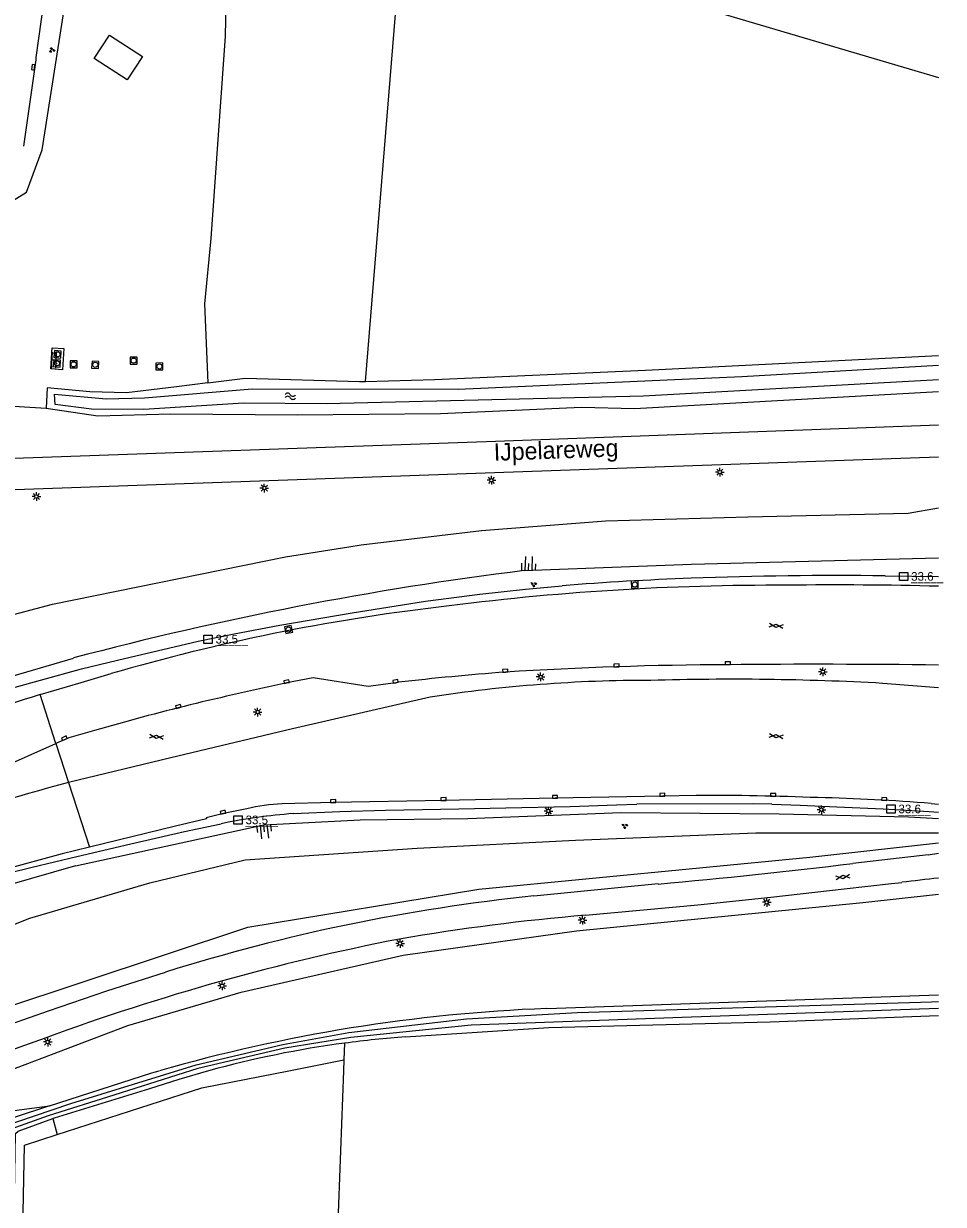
# Model space of a CAD drawing. Extents: x 130998 to 133001, y 398999 to 403002.
# Drawn here: x 132867.7 to 133000.7, y 400980.7 to 401151.4 of the extents above; entities that cross this region are included whole.
import ezdxf

# ---------------------------------------------------------------- set-up
doc = ezdxf.new("R2010")
doc.units = 0
for name, color, linetype in [('gg-afsc-hekwerk', 7, 'Continuous'), ('gg-anno-openbare ruimte label', 7, 'Continuous'), ('gg-knt-BGT kruinlijn', 7, 'Continuous'), ('gg-knt-bovenkant onderkant talud', 7, 'Continuous'), ('gg-knt-verharding', 7, 'Continuous'), ('gg-kntw-bovenkant insteek waterloop', 7, 'Continuous'), ('gg-kntw-waterlijn', 7, 'Continuous'), ('gt-anno-nummer hm paal', 7, 'Continuous'), ('gt-grn-groengrens', 7, 'Continuous'), ('gt-grn-groengrens NZ', 7, 'Continuous'), ('gt-grn-vlakafsluiter', 7, 'Continuous'), ('gt-grn-weggrens', 7, 'Continuous'), ('gt-knt-geleideconstructie', 7, 'Continuous'), ('gt-symb-gesloten verharding', 7, 'Continuous'), ('gt-symb-groenvak', 7, 'Continuous'), ('gt-symb-hm paal', 7, 'Continuous'), ('gt-symb-klinker verharding', 7, 'Continuous'), ('gt-symb-kolk', 7, 'Continuous'), ('gt-symb-lichtmast', 7, 'Continuous'), ('gt-symb-rioolschacht', 7, 'Continuous'), ('gt-symb-talud symbool', 7, 'Continuous'), ('gt-symb-watersymbool', 7, 'Continuous'), ('gx-grn-maaiveld', 7, 'Continuous')]:
    doc.layers.add(name, color=color, linetype=linetype)

# ---------------------------------------------------------------- blocks, each defined once
blk = doc.blocks.new('gt0-LMAST')
at = {"layer": 'gt-symb-lichtmast'}
for p, q in [((-0.18, 0.17), (-0.45, 0.44)), ((-0.01, 0.25), (-0.01, 0.62)), ((0.17, 0.17), (0.44, 0.44)), ((-0.26, 0), (-0.63, 0)), ((-0.18, -0.18), (-0.45, -0.45)), ((-0.01, -0.25), (-0.01, -0.63)), ((0.44, -0.45), (0.17, -0.18)), ((0.24, 0), (0.62, 0))]:
    blk.add_line(p, q, dxfattribs=at)
blk.add_circle((-0.01, 0), 0.25, dxfattribs=at)
blk = doc.blocks.new('gt0-KOLK')
at = {"layer": 'gt-symb-kolk'}
blk.add_lwpolyline([(0, 0), (0.37, 0), (0.37, 0.4), (-0.38, 0.4), (-0.38, 0), (0, 0)], dxfattribs=at)
blk = doc.blocks.new('gt0-HMpaal')
at = {"layer": 'gt-symb-hm paal'}
blk.add_lwpolyline([(-0.6, 0.6), (0.6, 0.6), (0.6, -0.6), (-0.6, -0.6)], close=True, dxfattribs=at)
blk = doc.blocks.new('gt0-GESVH1')
at = {"layer": 'gt-symb-gesloten verharding'}
for p, q in [((-0.99, -0.26), (0.01, 0.24)), ((0.01, -0.26), (-0.99, 0.24)), ((0.01, 0.24), (1.01, -0.26)), ((1.01, 0.24), (0.01, -0.26))]:
    blk.add_line(p, q, dxfattribs=at)
blk = doc.blocks.new('gt0-GRVAK')
at = {"layer": 'gt-symb-groenvak'}
for p, q in [((-0.11, 0.19), (-0.23, 0.24)), ((-0.18, 0.15), (0.09, 0.15)), ((-0.09, 0.21), (-0.16, 0.32)), ((-0.05, 0.21), (-0.05, 0.39)), ((0, 0.21), (0.06, 0.32)), ((0.01, 0.19), (0.13, 0.24)), ((0.26, -0.05), (0.2, 0.06)), ((0.3, -0.05), (0.3, 0.13)), ((0.35, -0.05), (0.41, 0.06)), ((-0.24, -0.23), (-0.36, -0.18)), ((-0.32, -0.26), (-0.05, -0.26)), ((-0.23, -0.21), (-0.29, -0.09)), ((-0.18, -0.2), (-0.18, -0.02)), ((-0.14, -0.21), (-0.07, -0.09)), ((-0.12, -0.23), (0, -0.18)), ((0.24, -0.07), (0.12, -0.02)), ((0.17, -0.11), (0.44, -0.11)), ((0.37, -0.07), (0.49, -0.02))]:
    blk.add_line(p, q, dxfattribs=at)
blk = doc.blocks.new('gt0-RS')
at = {"layer": 'gt-symb-rioolschacht'}
blk.add_lwpolyline([(-0.5, -0.5), (0.5, -0.5), (0.5, 0.5), (-0.5, 0.5)], close=True, dxfattribs=at)
blk.add_circle((0, 0), 0.375, dxfattribs=at)
blk = doc.blocks.new('gt0-TALUD')
at = {"layer": 'gt-symb-talud symbool'}
for p, q in [((-1, -1), (-1, 0)), ((-0.5, -2), (-0.5, 0)), ((0, -1), (0, 0)), ((0.5, -2), (0.5, 0)), ((1, -1), (1, 0))]:
    blk.add_line(p, q, dxfattribs=at)
blk = doc.blocks.new('gt0-TALUD_1')
at = {"layer": 'gt-symb-talud symbool'}
for p, q in [((-1, -1), (-1, 0)), ((-0.5, -2), (-0.5, 0)), ((0, -1), (0, 0)), ((0.5, -2), (0.5, 0)), ((1, -1), (1, 0))]:
    blk.add_line(p, q, dxfattribs=at)
blk = doc.blocks.new('gt0-WA')
at = {"layer": 'gt-symb-watersymbool'}
for centre, start, end in [((-0.32, 0.02), 28.0725, 151.9275), ((0.43, 0.42), 208.0725, 331.9275), ((-0.32, -0.43), 28.0725, 151.9275), ((0.43, -0.03), 208.0725, 331.9275)]:
    blk.add_arc(centre, 0.425, start, end, dxfattribs=at)
blk = doc.blocks.new('gt0-KL1')
at = {"layer": 'gt-symb-klinker verharding'}
for p, q in [((-1.15, 0.3), (1.15, 0.3)), ((-1, -0.3), (-1, 0.3)), ((-0.5, 0.3), (-0.5, 0.45)), ((0, -0.3), (0, 0.3)), ((0.5, 0.3), (0.5, 0.45)), ((1, -0.3), (1, 0.3)), ((-1.15, -0.3), (1.15, -0.3)), ((-0.5, -0.45), (-0.5, -0.3)), ((0.5, -0.45), (0.5, -0.3))]:
    blk.add_line(p, q, dxfattribs=at)

msp = doc.modelspace()

# ---------------------------------------------------------------- linework, layer by layer
at = {"layer": 'gg-afsc-hekwerk'}
for p, q in [((132906.04, 401000), (132914.03, 401001.57)), ((132914.03, 401001.57), (132913.97, 401000)), ((132913.97, 401000), (132912.71, 400966.76))]:
    msp.add_line(p, q, dxfattribs=at)
for points in [[(132872.56, 400990.8), (132893.47, 400997.54), (132906.04, 401000)], [(132867.34, 400964.89), (132867.82, 400989.27), (132872.56, 400990.8)]]:
    msp.add_lwpolyline(points, dxfattribs=at)
at = {"layer": 'gg-knt-BGT kruinlijn'}
for points in [[(132940.09, 401072.34), (132964.26, 401073.28), (133000, 401074.18)], [(132817.43, 401038.65), (132817.36, 401039.81), (132818.25, 401041.16), (132834.82, 401047.39), (132850.32, 401052.51), (132874.94, 401059.7)], [(132875.2, 401029.64), (132902.44, 401035.57), (132916.37, 401036.28), (132931.93, 401036.51), (132954.12, 401037.36), (132976.95, 401037.19), (132995.65, 401036.73), (133000, 401036.47)], [(132875.2, 401029.64), (132855.73, 401024.05), (132836.49, 401017.05), (132826.99, 401013.19)], [(132865.51, 401000), (132882.77, 401006.57), (132899.16, 401011.39), (132922.58, 401016.73), (132947.66, 401020.26), (132989.04, 401024.36), (133000, 401025.54)]]:
    msp.add_lwpolyline(points, dxfattribs=at)
msp.add_arc((132999.97, 400589.42), 486.62, 97.0679, 104.888, dxfattribs=at)
at = {"layer": 'gg-knt-bovenkant onderkant talud'}
msp.add_line((132998.51, 401031.25), (133000, 401031.46), dxfattribs=at)
for points in [[(132914.74, 401075.79), (132916.5, 401076.07), (132933.92, 401078.13), (132951.89, 401079.55), (132972.44, 401080.12), (132995.58, 401080.63), (133000, 401081.43)], [(132817.64, 401053.27), (132829.33, 401055.06), (132836.17, 401056.83), (132847.88, 401060.83), (132856.02, 401063.3), (132871.88, 401067.49), (132905.58, 401074.34), (132914.74, 401075.79)], [(132899.72, 401030.53), (132924.6, 401032.18), (132947.5, 401033.38), (132973.59, 401034.43), (132997.87, 401034.43), (133000, 401034.42)], [(132829.08, 401004.13), (132829.7, 401003.91), (132841.02, 401010.66), (132846.5, 401013.33), (132868.6, 401022.08), (132885.97, 401027.2), (132899.72, 401030.53)], [(132837.26, 400986.29), (132846.14, 400989.32), (132864.91, 400994.09), (132871.44, 400994.95)]]:
    msp.add_lwpolyline(points, dxfattribs=at)
msp.add_arc((133033.53, 400708.82), 320.8, 95.9999, 96.9531, dxfattribs=at)
at = {"layer": 'gg-knt-verharding'}
for p, q in [((132991.92, 401056.04), (133000, 401055.45)), ((132848.95, 401036.96), (132872.38, 401047.33)), ((132872.38, 401047.33), (132874.2, 401041.7)), ((132998.93, 401038.66), (133000, 401038.58)), ((132998.51, 401031.25), (132987.6, 401029.99)), ((132959.45, 401027.02), (132941.48, 401025.28))]:
    msp.add_line(p, q, dxfattribs=at)
for points in [[(132874.39, 401181.65), (132871.76, 401162.75), (132869.46, 401146.56)], [(132869.46, 401146.56), (132869.46, 401146.2), (132867.71, 401133.74)], [(132871.82, 401104.56), (132873.54, 401104.45), (132873.32, 401101.39), (132871.62, 401101.51), (132871.82, 401104.56)], [(132823.15, 401086.81), (132827.81, 401087.15), (132856.77, 401088.26), (132935.94, 401091.04), (133000, 401093.4)], [(132824.87, 401082.4), (132855.53, 401083.69), (132935.79, 401086.51), (133000, 401088.8)], [(132870.1, 401054.41), (132876.02, 401056.18), (132880.37, 401057.44)], [(132921.9, 401056.19), (132921.52, 401056.13), (132917.53, 401055.6), (132909.55, 401056.81), (132905.77, 401056.09)], [(132926.51, 401054.04), (132906.59, 401049.48), (132889.01, 401045.28), (132874.2, 401041.7)], [(132877.97, 401049.22), (132874.25, 401048.17), (132872.38, 401047.33)], [(132964.96, 401039.84), (132960.07, 401039.73), (132944.55, 401039.43), (132928.43, 401039.1), (132912.47, 401038.81), (132905.07, 401038.59)], [(132899.98, 401037.91), (132896.59, 401037.21), (132894.11, 401036.59), (132894.16, 401036.44), (132889.66, 401035.39), (132877.22, 401032.35)], [(132877.22, 401032.35), (132873.3, 401031.39), (132856.27, 401026.77), (132834.69, 401020.88), (132834.53, 401021.03)], [(132948.96, 401022.5), (132965.17, 401024.02), (132975.77, 401025.11), (132986.36, 401026.3), (132993.18, 401027.1), (132994.7, 401027.26)], [(132846.55, 401000), (132871.32, 401008.67), (132879.75, 401011.56), (132888.24, 401014.27)], [(132870.81, 401004.73), (132857.47, 401000), (132846.42, 400996.15)]]:
    msp.add_lwpolyline(points, dxfattribs=at)
for centre, radius, start, end in [((132976.4, 400694.65), 375.57, 89.7282, 97.4521), ((132985.43, 400511.6), 558.67, 88.5056, 90.7432), ((132961.66, 400778.36), 290.68, 96.7114, 106.2403), ((132969.88, 400635.53), 423.39, 94.4042, 96.5079), ((132972.03, 400498.84), 559.9, 90.2553, 93.5487), ((132982.42, 399571.2), 1487.59, 89.32299, 90.49647), ((132982.55, 400685.56), 378.4, 101.7069, 106.0443), ((132957.99, 400850.76), 205.7, 89.8882, 98.8036), ((132970.19, 400659.14), 397.49, 86.8671, 91.7006), ((133057.35, 400438.85), 643.41, 106.92007, 108.64845), ((132971.73, 400677.81), 376.74, 105.0038, 108.6651), ((132965.94, 400627.76), 412.08, 87.689, 90.1362), ((132975.44, 400744.06), 295.54, 85.442, 88.6206), ((132906.16, 401011.08), 27.53, 92.2648, 102.9629), ((132880.95, 401904.6), 881.09, 275.11189, 276.95232), ((132969.14, 400757.39), 269.32, 95.8939, 107.4807), ((132976.09, 400704.72), 318.94, 94.8795, 99.7565), ((132985.71, 400692.4), 332.8, 101.0294, 110.1984)]:
    msp.add_arc(centre, radius, start, end, dxfattribs=at)
at = {"layer": 'gg-kntw-bovenkant insteek waterloop'}
msp.add_line((132943.36, 401009.02), (133000, 401011), dxfattribs=at)
for points in [[(132917.16, 401099.7), (132927.1, 401099.98), (132957.62, 401101.34), (133000, 401103.43)], [(132870.98, 401095.84), (132878.46, 401094.71), (132888.97, 401095.02), (132907.24, 401094.88), (132927.99, 401095.04), (132948.35, 401095.99), (132956.03, 401095.8), (133000, 401098.22)], [(132922.93, 401004.91), (132943.63, 401006.27), (132975.67, 401007.09), (133000, 401008.02)], [(132871.44, 400994.95), (132886.25, 400999.69), (132887.33, 401000)], [(132894.44, 401000), (132890.15, 400998.75), (132885.9, 400997.38), (132872.11, 400993.17), (132871.94, 400993.11)], [(132871.44, 400994.95), (132855.92, 400989.83), (132836.21, 400982.84), (132836.96, 400981.57)], [(132836.96, 400981.57), (132848.61, 400985.02), (132864.12, 400990.27), (132864.52, 400990.39), (132864.78, 400990.19), (132864.96, 400965.11), (132866.12, 400965.06), (132866.52, 400990.93), (132866.92, 400991.26), (132871.94, 400993.11)]]:
    msp.add_lwpolyline(points, dxfattribs=at)
for centre, radius, start, end in [((132952.66, 400772.66), 236.54, 92.2525, 106.0321), ((132933.82, 400857.01), 148.3, 94.2074, 97.6319), ((132933.87, 400856.42), 148.9, 97.6215, 105.3554)]:
    msp.add_arc(centre, radius, start, end, dxfattribs=at)
at = {"layer": 'gg-kntw-waterlijn'}
for points in [[(133000, 401099.92), (132957.33, 401097.57), (132911.5, 401096.44), (132899.5, 401096.57), (132885.1, 401095.66), (132877.53, 401095.67), (132872.26, 401096.35), (132872.18, 401097.85), (132879.64, 401097.18), (132885.18, 401097.31), (132900.74, 401098.61), (132930.53, 401098.56), (132971.55, 401100.42), (133000, 401102.04)], [(133000, 401009.02), (132962.92, 401007.7), (132932.41, 401006.61), (132915.02, 401004.84), (132905.46, 401003.28), (132892.92, 401000.33), (132880.73, 400996.48), (132871.28, 400993.5), (132865.84, 400991.55), (132865.82, 400965.7), (132865.36, 400965.7), (132865.18, 400991.3), (132837.4, 400982.1), (132837.15, 400982.66), (132866.71, 400992.63), (132874.53, 400995.27), (132892.67, 401000.88), (132905.21, 401003.82), (132914.73, 401005.53), (132931.76, 401007.53), (132947.78, 401008.43), (132998.97, 401009.98), (133000, 401010.02)]]:
    msp.add_lwpolyline(points, dxfattribs=at)
at = {"layer": 'gt-grn-groengrens'}
msp.add_line((132914.12, 401004), (132914.03, 401001.57), dxfattribs=at)
for points in [[(132857.51, 401124.84), (132864.46, 401124.8), (132868.14, 401127.05), (132870.38, 401133.17), (132878.75, 401186.43), (132880.99, 401188.67), (132884.87, 401190.3), (132888.34, 401190.91), (132928.2, 401178.39)], [(132917.16, 401099.7), (132921.47, 401152.8), (132924.16, 401163.03), (132925.02, 401165.97)], [(132925.02, 401165.97), (132926.07, 401165.55), (133000, 401143.67)], [(132824.05, 401008.59), (132828.51, 400997), (132900.15, 401020.79), (132933.52, 401026.26), (132981.37, 401030.91), (133000, 401032.96)]]:
    msp.add_lwpolyline(points, dxfattribs=at)
at = {"layer": 'gt-grn-groengrens NZ'}
msp.add_line((132844.7, 401097.35), (132870.98, 401095.84), dxfattribs=at)
at = {"layer": 'gt-grn-vlakafsluiter'}
msp.add_line((132871.94, 400993.11), (132872.56, 400990.8), dxfattribs=at)
at = {"layer": 'gt-grn-weggrens'}
for p, q in [((132872.38, 401047.33), (132870.1, 401054.41)), ((132874.2, 401041.7), (132877.22, 401032.35))]:
    msp.add_line(p, q, dxfattribs=at)
at = {"layer": 'gt-knt-geleideconstructie'}
msp.add_line((132992.27, 401071.59), (133000, 401071.47), dxfattribs=at)
for points in [[(132842.77, 401047.98), (132857.98, 401053), (132861.89, 401054.24), (132876.09, 401058.15), (132881.28, 401059.41), (132892.96, 401062.13), (132898.15, 401063.21), (132904.73, 401064.44), (132915.23, 401066.25), (132925.8, 401067.9), (132933.69, 401068.94), (132940.28, 401069.66), (132945.56, 401070.13)], [(132906.72, 401037.2), (132913.41, 401037.51), (132920.01, 401037.72), (132925.34, 401037.79), (132930.65, 401037.91), (132937.41, 401038.02), (132946.71, 401038.24), (132953.43, 401038.46), (132956.35, 401038.56)], [(132975.89, 401038.55), (132973.26, 401038.61), (132956.35, 401038.56)], [(132975.89, 401038.55), (132979.99, 401038.4), (132985.29, 401038.2), (132991.97, 401037.9), (132998.65, 401037.48), (133000, 401037.39)], [(132850.84, 401024.82), (132856.03, 401026.17), (132862.46, 401027.85), (132868.96, 401029.45), (132875.41, 401030.98), (132883.22, 401032.83), (132890.98, 401034.6), (132896.25, 401035.74)]]:
    msp.add_lwpolyline(points, dxfattribs=at)
for centre, radius, start, end in [((132977.78, 400679.9), 391.56, 91.9835, 94.7195), ((132985.41, 400519.21), 552.42, 89.2891, 92.1982), ((132912.01, 400961.32), 76.06, 93.9892, 101.9535)]:
    msp.add_arc(centre, radius, start, end, dxfattribs=at)
at = {"layer": 'gx-grn-maaiveld'}
for points in [[(132925.02, 401165.97), (132904.56, 401168.06), (132899.96, 401168.53), (132897.34, 401166.07), (132897.1, 401161.47), (132896.86, 401149.64), (132894.8, 401120.35), (132893.88, 401110.91), (132894.36, 401099.49)], [(132884.89, 401146.69), (132882.69, 401143.31), (132877.93, 401146.4), (132880.13, 401149.79), (132884.89, 401146.69)], [(132894.36, 401099.49), (132889.82, 401098.91), (132882.56, 401098.04), (132877.26, 401098.18), (132871.11, 401098.78), (132870.98, 401095.84)], [(132894.36, 401099.49), (132899.73, 401100.17), (132916.29, 401099.68), (132917.16, 401099.7)]]:
    msp.add_lwpolyline(points, dxfattribs=at)

# ---------------------------------------------------------------- block references
at = {"layer": 'gt-symb-gesloten verharding'}
for p, rotation in [((132976.5, 401064.35), -5.568024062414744), ((132886.91, 401048.31), -5.568024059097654), ((132976.5, 401048.4), -5.568024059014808), ((132986.15, 401028.04), 6.257933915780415)]:
    msp.add_blockref('gt0-GESVH1', p, dxfattribs=dict(at, rotation=rotation))
at = {"layer": 'gt-symb-groenvak'}
msp.add_blockref('gt0-GRVAK', (132871.8, 401147.6), dxfattribs=at)
for p, rotation in [((132941.5, 401070.33), 161.27513193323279), ((132954.66, 401035.4), 161.27513193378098)]:
    msp.add_blockref('gt0-GRVAK', p, dxfattribs=dict(at, rotation=rotation))
at = {"layer": 'gt-symb-hm paal'}
for p in [(132994.95, 401071.49), (132894.38, 401062.4), (132993.12, 401037.86), (132898.71, 401036.26)]:
    msp.add_blockref('gt0-HMpaal', p, dxfattribs=at)
at = {"layer": 'gt-symb-klinker verharding', "rotation": 87.07752733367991}
msp.add_blockref('gt0-KL1', (132872.12, 401102.77), dxfattribs=at)
at = {"layer": 'gt-symb-kolk'}
for p, rotation in [((132869.29, 401145.11), 81.78079075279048), ((132937.37, 401057.67), 2.521907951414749), ((132953.44, 401058.43), 1.8919654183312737), ((132969.53, 401058.74), 0.22918189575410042), ((132905.77, 401056.09), 10.71464389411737), ((132921.52, 401056.13), 9.725965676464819), ((132890.13, 401052.5), 14.119602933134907), ((132873.68, 401047.91), 24.847205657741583), ((132912.47, 401038.81), 1.031212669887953), ((132928.43, 401039.1), 1.203034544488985), ((132944.55, 401039.43), 1.088488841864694), ((132960.07, 401039.73), 1.3175706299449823), ((132976.08, 401039.72), -1.4320961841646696), ((132992.13, 401039.12), -3.268852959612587), ((132896.59, 401037.21), 11.658401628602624)]:
    msp.add_blockref('gt0-KOLK', p, dxfattribs=dict(at, rotation=rotation))
at = {"layer": 'gt-symb-lichtmast'}
for p in [(132968.38, 401086.59), (132902.51, 401084.28), (132935.36, 401085.41), (132869.57, 401083.05), (132942.47, 401056.97), (132983.28, 401057.71), (132901.55, 401051.89), (132943.6, 401037.57), (132983.07, 401037.76), (132975.17, 401024.37), (132948.52, 401021.78), (132922.14, 401018.42), (132896.42, 401012.29), (132871.2, 401004.17)]:
    msp.add_blockref('gt0-LMAST', p, dxfattribs=at)
at = {"layer": 'gt-symb-rioolschacht'}
for p, rotation in [((132872.62, 401103.62), 85.98782884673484), ((132872.53, 401102.31), 86.0449623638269), ((132874.94, 401102.17), 0.4583564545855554), ((132878.07, 401102.11), -3.383287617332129), ((132883.62, 401102.71), -90.63022815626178), ((132887.34, 401101.86), 0.7448031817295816), ((132956.07, 401070.33), -89.14062775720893), ((132906.02, 401063.82), 12.479071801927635)]:
    msp.add_blockref('gt0-RS', p, dxfattribs=dict(at, rotation=rotation))
at = {"layer": 'gt-symb-talud symbool'}
for name, p, xscale, yscale, rotation in [('gt0-TALUD', (132940.68, 401072.38), 0.9997224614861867, 0.9997224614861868, 177.82163117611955), ('gt0-TALUD_1', (132902.44, 401035.57), 0.9996359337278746, 0.999635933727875, 6.08700833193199)]:
    msp.add_blockref(name, p, dxfattribs=dict(at, xscale=xscale, yscale=yscale, rotation=rotation))
at = {"layer": 'gt-symb-watersymbool'}
msp.add_blockref('gt0-WA', (132906.21, 401097.55), dxfattribs=at)

# ---------------------------------------------------------------- texts
at = {"layer": 'gg-anno-openbare ruimte label'}
msp.add_text('IJpelareweg', height=2.5, rotation=2.1, dxfattribs=at).set_placement((132935.73, 401088.21))
at = {"layer": 'gt-anno-nummer hm paal'}
for s, p in [('33.6', (132996.03, 401070.88)), ('33.5', (132895.46, 401061.8)), ('33.6', (132994.2, 401037.25)), ('33.5', (132899.8, 401035.66))]:
    msp.add_text(s, height=1.25, dxfattribs=at).set_placement(p)
at = {"layer": 'gt-symb-hm paal'}
for p in [(132996.03, 401070.88), (132895.46, 401061.8), (132899.8, 401035.66), (132994.2, 401037.25)]:
    msp.add_text('_____', height=1.25, dxfattribs=at).set_placement(p)

doc.saveas('drawing.dxf')
